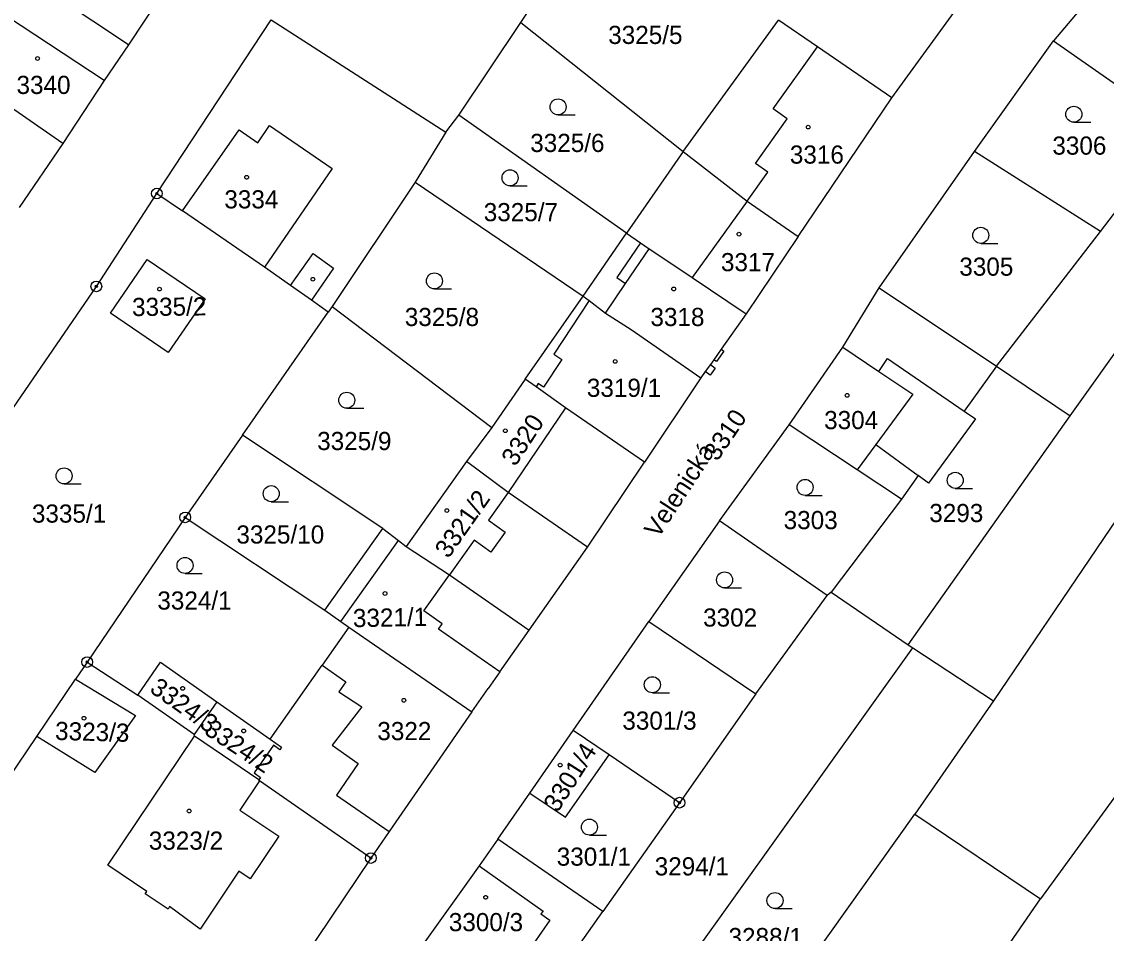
# Model space of a CAD drawing. Extents: x -755819 to -753140, y -1169796 to -1166000.
# Drawn here: x -754380.1 to -754278.6, y -1168898.9 to -1168813.6 of the extents above; entities that cross this region are included whole.
import ezdxf

# ---------------------------------------------------------------- set-up
doc = ezdxf.new("R2010")
doc.units = 0
for name, color, linetype in [('Vrstva 1', 7, 'Continuous'), ('Vrstva 15', 7, 'Continuous'), ('Vrstva 18', 7, 'Continuous'), ('Vrstva 19', 7, 'Continuous'), ('Vrstva 24', 7, 'Continuous'), ('Vrstva 25', 7, 'Continuous'), ('Vrstva 4', 7, 'Continuous'), ('Vrstva 6', 7, 'Continuous')]:
    doc.layers.add(name, color=color, linetype=linetype)

msp = doc.modelspace()

# ---------------------------------------------------------------- linework, layer by layer
at = {"layer": 'Vrstva 1'}
for p, q in [((-754359.12, -1168799.09), (-754370.14, -1168815.72)), ((-754333.42, -1168813.63), (-754325.72, -1168802.01)), ((-754274.11, -1168804.04), (-754283.55, -1168815.37)), ((-754298.71, -1168820.68), (-754291.03, -1168810.14)), ((-754372.41, -1168819.08), (-754381.45, -1168813.11)), ((-754367.49, -1168829.65), (-754356.8, -1168813.4)), ((-754356.8, -1168813.4), (-754340.43, -1168823.89)), ((-754339.23, -1168822.3), (-754333.42, -1168813.63)), ((-754333.42, -1168813.63), (-754318.24, -1168825.72)), ((-754318.24, -1168825.72), (-754309.29, -1168813.43)), ((-754305.66, -1168815.92), (-754309.29, -1168813.43)), ((-754370.14, -1168815.72), (-754372.41, -1168819.08)), ((-754290.95, -1168825.72), (-754283.55, -1168815.37)), ((-754283.55, -1168815.37), (-754271.82, -1168823.57)), ((-754298.71, -1168820.68), (-754305.66, -1168815.92)), ((-754376.28, -1168824.95), (-754384.72, -1168819.14)), ((-754372.41, -1168819.08), (-754376.28, -1168824.95)), ((-754281.99, -1168850.46), (-754259.82, -1168819.18)), ((-754307.46, -1168833.66), (-754298.71, -1168820.68)), ((-754340.43, -1168823.89), (-754339.23, -1168822.3)), ((-754323.54, -1168833.36), (-754339.23, -1168822.3)), ((-754279.15, -1168833.19), (-754271.82, -1168823.57)), ((-754340.43, -1168823.89), (-754343.3, -1168828.59)), ((-754376.28, -1168824.95), (-754380.38, -1168830.94)), ((-754318.24, -1168825.72), (-754323.54, -1168833.36)), ((-754318.24, -1168825.72), (-754312.25, -1168830.37)), ((-754299.88, -1168838.48), (-754290.95, -1168825.72)), ((-754279.15, -1168833.19), (-754290.95, -1168825.72)), ((-754343.3, -1168828.59), (-754351.09, -1168840.21)), ((-754343.3, -1168828.59), (-754327.58, -1168839.26)), ((-754373.15, -1168838.34), (-754367.49, -1168829.65)), ((-754367.49, -1168829.65), (-754365.1, -1168831.26)), ((-754312.25, -1168830.37), (-754307.46, -1168833.66)), ((-754357.41, -1168836.53), (-754365.1, -1168831.26)), ((-754258.49, -1168831.81), (-754289.19, -1168877.14)), ((-754327.58, -1168839.26), (-754323.54, -1168833.36)), ((-754323.54, -1168833.36), (-754322.22, -1168834.26)), ((-754307.46, -1168833.66), (-754312.32, -1168840.9)), ((-754288.9, -1168845.81), (-754279.15, -1168833.19)), ((-754322.22, -1168834.26), (-754321.4, -1168834.82)), ((-754321.4, -1168834.82), (-754319.01, -1168836.41)), ((-754371.84, -1168840.86), (-754368.4, -1168835.82)), ((-754368.4, -1168835.82), (-754362.97, -1168839.49)), ((-754354.97, -1168838.25), (-754357.41, -1168836.53)), ((-754319.01, -1168836.41), (-754317.37, -1168837.5)), ((-754317.37, -1168837.5), (-754312.32, -1168840.9)), ((-754393.12, -1168867.44), (-754373.15, -1168838.34)), ((-754353.01, -1168839.64), (-754354.97, -1168838.25)), ((-754303.29, -1168844.04), (-754299.88, -1168838.48)), ((-754299.88, -1168838.48), (-754288.9, -1168845.81)), ((-754362.97, -1168839.49), (-754366.43, -1168844.53)), ((-754351.46, -1168840.74), (-754353.01, -1168839.64)), ((-754333, -1168847.02), (-754327.58, -1168839.26)), ((-754327.58, -1168839.26), (-754327.01, -1168839.66)), ((-754327.01, -1168839.66), (-754325.48, -1168840.84)), ((-754366.43, -1168844.53), (-754371.84, -1168840.86)), ((-754359.46, -1168852.25), (-754351.46, -1168840.74)), ((-754351.09, -1168840.21), (-754351.46, -1168840.74)), ((-754351.09, -1168840.21), (-754336.12, -1168851.54)), ((-754325.48, -1168840.84), (-754323.1, -1168842.36)), ((-754312.32, -1168840.9), (-754314.67, -1168844.22)), ((-754323.1, -1168842.36), (-754316.56, -1168846.89)), ((-754308.31, -1168851.29), (-754303.29, -1168844.04)), ((-754314.42, -1168844.39), (-754315.12, -1168845.37)), ((-754314.67, -1168844.22), (-754314.42, -1168844.39)), ((-754315.22, -1168845.98), (-754315.7, -1168846.64)), ((-754315.36, -1168845.2), (-754315.68, -1168845.65)), ((-754315.68, -1168845.65), (-754315.22, -1168845.98)), ((-754315.12, -1168845.37), (-754315.36, -1168845.2)), ((-754288.9, -1168845.81), (-754291.91, -1168850.01)), ((-754288.9, -1168845.81), (-754281.99, -1168850.46)), ((-754333, -1168847.02), (-754336.12, -1168851.54)), ((-754331.99, -1168847.75), (-754333, -1168847.02)), ((-754316.56, -1168846.89), (-754321.84, -1168854.79)), ((-754316.16, -1168846.32), (-754316.56, -1168846.89)), ((-754315.7, -1168846.64), (-754316.16, -1168846.32)), ((-754329.23, -1168849.72), (-754331.99, -1168847.75)), ((-754321.84, -1168854.79), (-754329.23, -1168849.72)), ((-754291.91, -1168850.01), (-754290.86, -1168850.73)), ((-754297.18, -1168871.89), (-754281.99, -1168850.46)), ((-754290.86, -1168850.73), (-754295.27, -1168856.75)), ((-754359.46, -1168852.25), (-754364.83, -1168859.96)), ((-754346.33, -1168861), (-754359.46, -1168852.25)), ((-754336.12, -1168851.54), (-754338.52, -1168854.73)), ((-754314.81, -1168860.28), (-754308.31, -1168851.29)), ((-754301.93, -1168855.52), (-754308.31, -1168851.29)), ((-754338.52, -1168854.73), (-754344.14, -1168862.67)), ((-754334.6, -1168857.64), (-754338.52, -1168854.73)), ((-754327.18, -1168862.74), (-754321.84, -1168854.79)), ((-754297.8, -1168858.25), (-754301.93, -1168855.52)), ((-754296.23, -1168856.05), (-754297.8, -1168858.25)), ((-754295.27, -1168856.75), (-754296.23, -1168856.05)), ((-754327.18, -1168862.74), (-754334.6, -1168857.64)), ((-754297.8, -1168858.25), (-754304.38, -1168866.97)), ((-754364.83, -1168859.96), (-754374.01, -1168873.5)), ((-754364.83, -1168859.96), (-754351.77, -1168868.65)), ((-754314.81, -1168860.28), (-754321.45, -1168869.71)), ((-754304.74, -1168867.26), (-754314.81, -1168860.28)), ((-754346.33, -1168861), (-754344.87, -1168862.11)), ((-754350.27, -1168869.71), (-754344.87, -1168862.11)), ((-754344.87, -1168862.11), (-754344.14, -1168862.67)), ((-754344.14, -1168862.67), (-754340.1, -1168865.34)), ((-754332.65, -1168870.53), (-754327.18, -1168862.74)), ((-754261.15, -1168863.2), (-754284.78, -1168895.66)), ((-754340.1, -1168865.34), (-754332.65, -1168870.53)), ((-754311.41, -1168876.47), (-754304.74, -1168867.26)), ((-754304.38, -1168866.97), (-754304.74, -1168867.26)), ((-754304.38, -1168866.97), (-754297.18, -1168871.89)), ((-754351.77, -1168868.65), (-754350.27, -1168869.71)), ((-754349.52, -1168870.24), (-754352.02, -1168873.79)), ((-754350.27, -1168869.71), (-754349.52, -1168870.24)), ((-754349.52, -1168870.24), (-754338, -1168878.16)), ((-754335.39, -1168874.43), (-754332.65, -1168870.53)), ((-754328.51, -1168879.9), (-754321.45, -1168869.71)), ((-754321.45, -1168869.71), (-754311.41, -1168876.47)), ((-754322.29, -1168907.88), (-754296.73, -1168872.18)), ((-754297.18, -1168871.89), (-754296.73, -1168872.18)), ((-754296.73, -1168872.18), (-754289.19, -1168877.14)), ((-754374.01, -1168873.5), (-754375.09, -1168875.1)), ((-754374.01, -1168873.5), (-754369.28, -1168876.59)), ((-754369.28, -1168876.59), (-754367.16, -1168873.52)), ((-754367.16, -1168873.52), (-754361.87, -1168877.22)), ((-754356.89, -1168880.71), (-754352.02, -1168873.79)), ((-754335.39, -1168874.43), (-754336.49, -1168875.99)), ((-754378.72, -1168880.46), (-754375.09, -1168875.1)), ((-754375.09, -1168875.1), (-754369.49, -1168878.51)), ((-754364, -1168880.28), (-754369.28, -1168876.59)), ((-754338, -1168878.16), (-754336.49, -1168875.99)), ((-754311.41, -1168876.47), (-754318.57, -1168886.66)), ((-754361.87, -1168877.22), (-754364, -1168880.28)), ((-754361.87, -1168877.22), (-754356.89, -1168880.71)), ((-754289.19, -1168877.14), (-754296.55, -1168887.75)), ((-754369.49, -1168878.51), (-754373.29, -1168883.84)), ((-754338, -1168878.16), (-754345.75, -1168889.37)), ((-754387.93, -1168894.11), (-754378.72, -1168880.46)), ((-754373.29, -1168883.84), (-754378.72, -1168880.46)), ((-754372.07, -1168892.52), (-754363.97, -1168880.43)), ((-754363.97, -1168880.43), (-754364, -1168880.28)), ((-754357.95, -1168884.51), (-754363.97, -1168880.43)), ((-754356.89, -1168880.71), (-754355.81, -1168881.46)), ((-754332.57, -1168885.76), (-754328.51, -1168879.9)), ((-754325.15, -1168882.19), (-754328.51, -1168879.9)), ((-754356.58, -1168881.29), (-754358.39, -1168883.88)), ((-754355.99, -1168881.71), (-754356.58, -1168881.29)), ((-754355.81, -1168881.46), (-754355.99, -1168881.71)), ((-754329.25, -1168888.03), (-754325.15, -1168882.19)), ((-754318.57, -1168886.66), (-754325.15, -1168882.19)), ((-754357.88, -1168884.63), (-754359.73, -1168887.36)), ((-754358.39, -1168883.88), (-754357.79, -1168884.3)), ((-754357.79, -1168884.3), (-754357.95, -1168884.51)), ((-754357.88, -1168884.63), (-754357.95, -1168884.51)), ((-754347.46, -1168891.84), (-754357.88, -1168884.63)), ((-754335.56, -1168890.08), (-754332.57, -1168885.76)), ((-754332.57, -1168885.76), (-754329.25, -1168888.03)), ((-754318.57, -1168886.66), (-754325.74, -1168896.85)), ((-754359.73, -1168887.36), (-754356.08, -1168889.81)), ((-754320.17, -1168920.89), (-754296.55, -1168887.75)), ((-754356.08, -1168889.81), (-754358.74, -1168893.78)), ((-754345.75, -1168889.37), (-754347.46, -1168891.84)), ((-754335.56, -1168890.08), (-754337.33, -1168892.56)), ((-754325.74, -1168896.85), (-754335.56, -1168890.08)), ((-754347.46, -1168891.84), (-754373.92, -1168931.14)), ((-754368.43, -1168894.96), (-754372.07, -1168892.52)), ((-754337.33, -1168892.56), (-754342.88, -1168900.34)), ((-754337.33, -1168892.56), (-754331.34, -1168896.83)), ((-754359.8, -1168893.07), (-754363.42, -1168898.49)), ((-754358.74, -1168893.78), (-754359.8, -1168893.07)), ((-754368.59, -1168895.19), (-754368.43, -1168894.96)), ((-754366.44, -1168896.63), (-754368.59, -1168895.19)), ((-754289.57, -1168902.57), (-754284.78, -1168895.66)), ((-754366.29, -1168896.39), (-754366.44, -1168896.63)), ((-754363.42, -1168898.49), (-754366.29, -1168896.39)), ((-754335.01, -1168909.89), (-754325.74, -1168896.85)), ((-754331.34, -1168896.83), (-754331.56, -1168897.07)), ((-754330.71, -1168897.67), (-754332.28, -1168899.89)), ((-754331.56, -1168897.07), (-754330.71, -1168897.67))]:
    msp.add_line(p, q, dxfattribs=at)
at = {"layer": 'Vrstva 24'}
for centre, radius in [((-754367.49, -1168829.65), 0.5), ((-754367.49, -1168829.65), 0.1), ((-754373.15, -1168838.34), 0.5), ((-754373.15, -1168838.34), 0.1), ((-754364.83, -1168859.96), 0.5), ((-754364.83, -1168859.96), 0.1), ((-754374.01, -1168873.5), 0.5), ((-754374.01, -1168873.5), 0.1), ((-754318.57, -1168886.66), 0.5), ((-754318.57, -1168886.66), 0.1), ((-754347.46, -1168891.84), 0.5), ((-754347.46, -1168891.84), 0.1)]:
    msp.add_circle(centre, radius, dxfattribs=at)
at = {"layer": 'Vrstva 25'}
for p, q in [((-754329.93, -1168822.29), (-754328.33, -1168822.29)), ((-754281.66, -1168822.98), (-754280.06, -1168822.98)), ((-754334.43, -1168828.93), (-754332.83, -1168828.93)), ((-754290.37, -1168834.31), (-754288.77, -1168834.31)), ((-754341.51, -1168838.58), (-754339.91, -1168838.58)), ((-754349.71, -1168849.74), (-754348.11, -1168849.74)), ((-754376.17, -1168856.83), (-754374.57, -1168856.83)), ((-754292.76, -1168857.24), (-754291.16, -1168857.24)), ((-754306.81, -1168857.9), (-754305.21, -1168857.9)), ((-754356.78, -1168858.49), (-754355.18, -1168858.49)), ((-754364.85, -1168865.21), (-754363.25, -1168865.21)), ((-754314.35, -1168866.56), (-754312.75, -1168866.56)), ((-754321.11, -1168876.37), (-754319.51, -1168876.37)), ((-754327, -1168889.7), (-754325.4, -1168889.7)), ((-754309.63, -1168896.57), (-754308.03, -1168896.57))]:
    msp.add_line(p, q, dxfattribs=at)
for centre, radius in [((-754378.65, -1168817.01), 0.175), ((-754329.93, -1168821.54), 0.75), ((-754281.66, -1168822.23), 0.75), ((-754306.52, -1168823.43), 0.175), ((-754334.43, -1168828.18), 0.75), ((-754359.08, -1168828.13), 0.175), ((-754290.37, -1168833.56), 0.75), ((-754313, -1168833.45), 0.175), ((-754352.88, -1168837.67), 0.175), ((-754341.51, -1168837.83), 0.75), ((-754367.23, -1168838.59), 0.175), ((-754319.11, -1168838.58), 0.175), ((-754324.58, -1168845.36), 0.175), ((-754349.71, -1168848.99), 0.75), ((-754302.88, -1168848.54), 0.175), ((-754334.87, -1168851.85), 0.175), ((-754376.17, -1168856.08), 0.75), ((-754292.76, -1168856.49), 0.75), ((-754356.78, -1168857.74), 0.75), ((-754306.81, -1168857.15), 0.75), ((-754340.34, -1168859.32), 0.175), ((-754364.85, -1168864.46), 0.75), ((-754314.35, -1168865.81), 0.75), ((-754346.13, -1168867.08), 0.175), ((-754321.11, -1168875.62), 0.75), ((-754365.07, -1168875.96), 0.175), ((-754344.36, -1168877.08), 0.175), ((-754374.31, -1168878.76), 0.175), ((-754359.36, -1168879.95), 0.175), ((-754329.74, -1168883.14), 0.175), ((-754364.46, -1168887.44), 0.175), ((-754327, -1168888.95), 0.75), ((-754336.71, -1168895.52), 0.175), ((-754309.63, -1168895.82), 0.75)]:
    msp.add_circle(centre, radius, dxfattribs=at)
at = {"layer": 'Vrstva 4'}
for p, q in [((-754370.14, -1168815.72), (-754378.01, -1168810.48)), ((-754309.8, -1168821.73), (-754305.66, -1168815.92)), ((-754308.48, -1168822.67), (-754309.8, -1168821.73)), ((-754311.45, -1168826.84), (-754308.48, -1168822.67)), ((-754365.1, -1168831.26), (-754359.79, -1168823.7)), ((-754359.79, -1168823.7), (-754358.04, -1168824.91)), ((-754358.04, -1168824.91), (-754356.93, -1168823.29)), ((-754356.93, -1168823.29), (-754351.07, -1168827.32)), ((-754310.31, -1168827.65), (-754311.45, -1168826.84)), ((-754351.07, -1168827.32), (-754357.41, -1168836.53)), ((-754312.25, -1168830.37), (-754310.31, -1168827.65)), ((-754312.25, -1168830.37), (-754317.37, -1168837.5)), ((-754322.22, -1168834.26), (-754324.44, -1168837.5)), ((-754323.62, -1168838.06), (-754321.4, -1168834.82)), ((-754354.97, -1168838.25), (-754352.86, -1168835.27)), ((-754352.86, -1168835.27), (-754350.95, -1168836.62)), ((-754350.95, -1168836.62), (-754353.01, -1168839.64)), ((-754325.48, -1168840.84), (-754323.62, -1168838.06)), ((-754324.44, -1168837.5), (-754323.62, -1168838.06)), ((-754327.01, -1168839.66), (-754330.32, -1168844.68)), ((-754303.29, -1168844.04), (-754299.91, -1168846.3)), ((-754329.57, -1168845.17), (-754331.29, -1168847.77)), ((-754330.32, -1168844.68), (-754329.57, -1168845.17)), ((-754314.67, -1168844.22), (-754315.36, -1168845.2)), ((-754299.91, -1168846.3), (-754299.09, -1168845.08)), ((-754299.09, -1168845.08), (-754291.91, -1168850.01)), ((-754315.68, -1168845.65), (-754316.16, -1168846.32)), ((-754299.91, -1168846.3), (-754296.74, -1168848.43)), ((-754331.79, -1168847.44), (-754331.99, -1168847.75)), ((-754331.29, -1168847.77), (-754331.79, -1168847.44)), ((-754296.74, -1168848.43), (-754300.19, -1168853.15)), ((-754329.23, -1168849.72), (-754334.6, -1168857.64)), ((-754300.19, -1168853.15), (-754301.93, -1168855.52)), ((-754300.19, -1168853.15), (-754296.23, -1168856.05)), ((-754334.6, -1168857.64), (-754336.45, -1168860.22)), ((-754336.45, -1168860.22), (-754334.87, -1168861.35)), ((-754351.77, -1168868.65), (-754346.33, -1168861)), ((-754334.87, -1168861.35), (-754336.23, -1168863.2)), ((-754337.78, -1168862.09), (-754340.1, -1168865.34)), ((-754336.23, -1168863.2), (-754337.78, -1168862.09)), ((-754342.51, -1168868.7), (-754340.1, -1168865.34)), ((-754340.77, -1168869.92), (-754342.51, -1168868.7)), ((-754341.12, -1168870.43), (-754340.77, -1168869.92)), ((-754335.39, -1168874.43), (-754341.12, -1168870.43)), ((-754352.02, -1168873.79), (-754349.8, -1168875.35)), ((-754349.8, -1168875.35), (-754350.46, -1168876.3)), ((-754350.46, -1168876.3), (-754348.31, -1168877.68)), ((-754348.31, -1168877.68), (-754351.08, -1168881.29)), ((-754351.08, -1168881.29), (-754348.63, -1168882.99)), ((-754348.63, -1168882.99), (-754350.68, -1168885.96)), ((-754350.68, -1168885.96), (-754345.75, -1168889.37))]:
    msp.add_line(p, q, dxfattribs=at)
at = {"layer": 'Vrstva 6'}
msp.add_line((-754296.55, -1168887.75), (-754284.78, -1168895.66), dxfattribs=at)

# ---------------------------------------------------------------- texts
at = {"layer": 'Vrstva 15'}
msp.add_text('Velenická', height=1.7, rotation=56.7228, dxfattribs=at).set_placement((-754320.56, -1168861.99))
at = {"layer": 'Vrstva 18'}
for s, p in [('3325/5', (-754325.24, -1168815.65)), ('3325/6', (-754332.54, -1168825.76)), ('3306', (-754283.67, -1168826.01)), ('3325/7', (-754336.89, -1168832.24)), ('3305', (-754292.38, -1168837.34)), ('3325/8', (-754344.28, -1168842.05)), ('3325/9', (-754352.48, -1168853.66)), ('3335/1', (-754379.18, -1168860.45)), ('3303', (-754308.82, -1168861.06)), ('3293', (-754295.19, -1168860.4)), ('3325/10', (-754360.04, -1168862.41)), ('3324/1', (-754367.44, -1168868.59)), ('3302', (-754316.36, -1168870.18)), ('3301/3', (-754323.92, -1168879.83)), ('3301/1', (-754330.06, -1168892.56)), ('3294/1', (-754320.89, -1168893.47)), ('3288/1', (-754313.98, -1168900.09))]:
    msp.add_text(s, height=1.7, dxfattribs=at).set_placement(p)
msp.add_text('3310', height=1.7, rotation=55.8061, dxfattribs=at).set_placement((-754315.03, -1168854.79))
at = {"layer": 'Vrstva 19'}
for s, p in [('3340', (-754380.62, -1168820.33)), ('3316', (-754308.24, -1168826.85)), ('3334', (-754361.17, -1168831.04)), ('3317', (-754314.69, -1168836.92)), ('3318', (-754321.29, -1168842.05)), ('3319/1', (-754327.24, -1168848.68)), ('3304', (-754305.03, -1168851.7)), ('3322', (-754346.85, -1168880.81)), ('3323/2', (-754368.24, -1168891.06)), ('3300/3', (-754340.16, -1168898.69))]:
    msp.add_text(s, height=1.7, dxfattribs=at).set_placement(p)
for s, rotation, p in [('3335/2', 0.5157, (-754369.8, -1168841.12)), ('3320', 56.7228, (-754333.94, -1168855.27)), ('3321/2', 54.8894, (-754340.2, -1168863.88)), ('3321/1', 1.0886, (-754349.12, -1168870.24)), ('3324/3', 324.9244, (-754368.26, -1168876.23)), ('3323/3', 358.3851, (-754377.03, -1168880.78)), ('3324/2', 326.6432, (-754363.16, -1168880.16)), ('3301/4', 57.525, (-754329.98, -1168887.66))]:
    msp.add_text(s, height=1.7, rotation=rotation, dxfattribs=at).set_placement(p)

doc.saveas('drawing.dxf')
